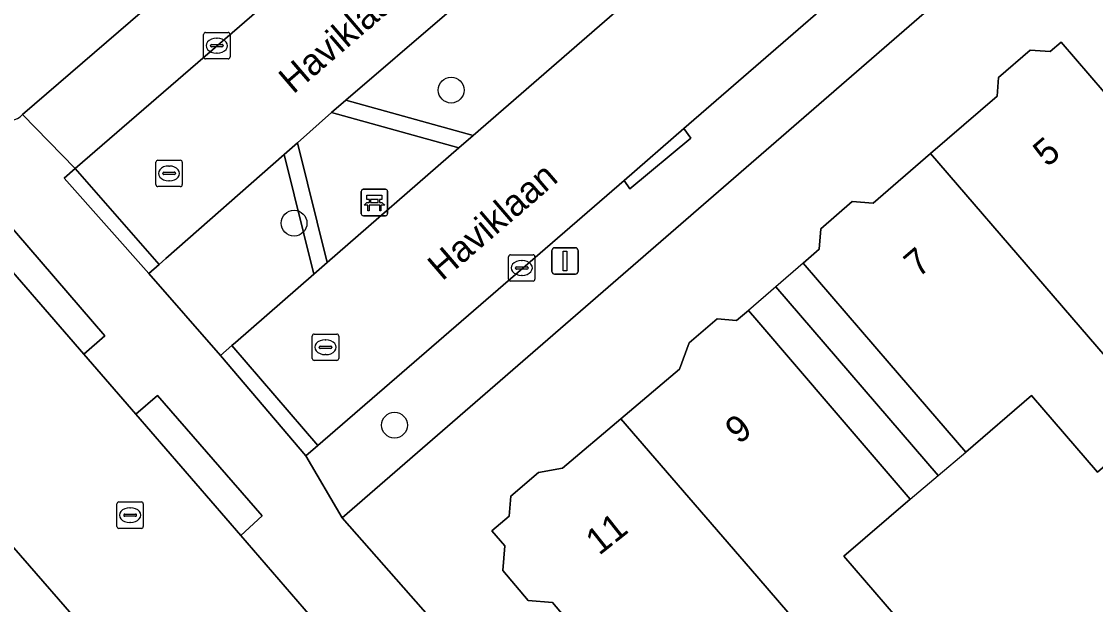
# Model space of a CAD drawing. Extents: x 161772 to 163126, y 383092 to 383917.
# Drawn here: x 162472.13 to 162512.84, y 383442.75 to 383464.84 of the extents above; entities that cross this region are included whole.
import ezdxf

# ---------------------------------------------------------------- set-up
doc = ezdxf.new("R2010")
doc.units = 0
for name, color, linetype in [('IMGEO_Bank', 7, 'Continuous'), ('IMGEO_Boom', 7, 'Continuous'), ('IMGEO_Erf', 7, 'Continuous'), ('IMGEO_Groenvoorziening', 7, 'Continuous'), ('IMGEO_Haag', 7, 'Continuous'), ('IMGEO_Kolk', 7, 'Continuous'), ('IMGEO_Lichtmast', 7, 'Continuous'), ('IMGEO_Openbare_ruimte_label', 7, 'Continuous'), ('IMGEO_Pand', 7, 'Continuous'), ('IMGEO_Pand_nummerreeks', 7, 'Continuous'), ('IMGEO_Pand_overbouw', 7, 'Continuous'), ('IMGEO_Rijbaan_lokaal_gesloten', 7, 'Continuous'), ('IMGEO_Rijbaan_lokaal_open', 7, 'Continuous'), ('IMGEO_Rioolput', 7, 'Continuous'), ('IMGEO_Voetpad_open', 7, 'Continuous')]:
    doc.layers.add(name, color=color, linetype=linetype)

msp = doc.modelspace()

# ---------------------------------------------------------------- linework, layer by layer
at = {"layer": 'IMGEO_Bank'}
for p, q in [((162485.007, 383457.556), (162485.007, 383458.397)), ((162485.007, 383458.397), (162485.007, 383457.556)), ((162485.082, 383458.481), (162485.923, 383458.481)), ((162485.923, 383458.481), (162485.082, 383458.481)), ((162486.007, 383458.406), (162486.007, 383457.565)), ((162486.007, 383457.565), (162486.007, 383458.406)), ((162485.704, 383457.879), (162485.311, 383457.879)), ((162485.316, 383457.987), (162485.316, 383458.093)), ((162485.36, 383458.093), (162485.36, 383457.987)), ((162485.648, 383458.099), (162485.366, 383458.099)), ((162485.366, 383457.981), (162485.648, 383457.981)), ((162485.654, 383457.987), (162485.654, 383458.093)), ((162485.698, 383458.093), (162485.698, 383457.987)), ((162485.932, 383457.481), (162485.091, 383457.481)), ((162485.091, 383457.481), (162485.932, 383457.481))]:
    msp.add_line(p, q, dxfattribs=at)
for points in [[(162485.31, 383458.099), (162485.224, 383458.099), (162485.224, 383458.26), (162485.787, 383458.26), (162485.787, 383458.099), (162485.704, 383458.099)], [(162485.254, 383457.879), (162485.112, 383457.879), (162485.224, 383457.981), (162485.31, 383457.981)], [(162485.304, 383457.872), (162485.304, 383457.665), (162485.261, 383457.665), (162485.261, 383457.872)], [(162485.704, 383457.981), (162485.787, 383457.981), (162485.899, 383457.879), (162485.76, 383457.879)], [(162485.754, 383457.872), (162485.754, 383457.665), (162485.71, 383457.665), (162485.71, 383457.872)]]:
    msp.add_lwpolyline(points, dxfattribs=at)
for centre, radius, start, end in [((162485.085, 383458.403), 0.0779, 92.4484, 184.2845), ((162485.085, 383458.403), 0.0779, 92.4484, 184.2845), ((162485.929, 383458.403), 0.0779, 2.4484, 94.2845), ((162485.929, 383458.403), 0.0779, 2.4484, 94.2845), ((162485.254, 383457.872), 0.00671, 2.8957, 87.1043), ((162485.311, 383457.872), 0.00671, 92.8957, 177.1043), ((162485.309, 383458.092), 0.00671, 2.8957, 87.1043), ((162485.309, 383457.988), 0.00671, 272.8957, 357.1043), ((162485.366, 383458.092), 0.00671, 92.8957, 177.1043), ((162485.366, 383457.988), 0.00671, 182.8957, 267.1043), ((162485.648, 383458.092), 0.00671, 2.8957, 87.1043), ((162485.648, 383457.988), 0.00671, 272.8957, 357.1043), ((162485.705, 383458.092), 0.00671, 92.8957, 177.1043), ((162485.705, 383457.988), 0.00671, 182.8957, 267.1043), ((162485.703, 383457.872), 0.00671, 2.8957, 87.1043), ((162485.76, 383457.872), 0.00671, 92.8957, 177.1043), ((162485.085, 383457.559), 0.0779, 182.4484, 274.2845), ((162485.085, 383457.559), 0.0779, 182.4484, 274.2845), ((162485.929, 383457.559), 0.0779, 272.4484, 4.2845), ((162485.929, 383457.559), 0.0779, 272.4484, 4.2845)]:
    msp.add_arc(centre, radius, start, end, dxfattribs=at)
at = {"layer": 'IMGEO_Boom'}
for centre in [(162488.416, 383462.239), (162482.462, 383457.198), (162486.269, 383449.545)]:
    msp.add_circle(centre, 0.489, dxfattribs=at)
at = {"layer": 'IMGEO_Erf'}
for points in [[(162515.75, 383493.665), (162525.811, 383481.917), (162522.137, 383478.766), (162516.516, 383473.945), (162512.623, 383470.605), (162484.28, 383446.041), (162500, 383428.194)], [(162472.166, 383461.31), (162503.553, 383488.334)], [(162493.383, 383441.498), (162492.261, 383442.824), (162491.335, 383442.901), (162490.37, 383444.042), (162490.448, 383444.968), (162489.96, 383445.546), (162490.609, 383446.095), (162490.673, 383446.86), (162491.723, 383447.748), (162492.631, 383447.912), (162494.852, 383449.79), (162497.077, 383451.672), (162497.436, 383452.67), (162498.5, 383453.569), (162499.229, 383453.508), (162499.686, 383453.894), (162500, 383453.528), (162502.938, 383450.1), (162505.814, 383446.742), (162503.301, 383444.577), (162505.652, 383441.85)]]:
    msp.add_lwpolyline(points, dxfattribs=at)
msp.add_lwpolyline([(162517.384, 383451.62), (162515.257, 383449.786), (162512.914, 383447.766), (162510.413, 383450.667), (162507.929, 383448.526), (162505.024, 383451.895), (162501.759, 383455.682), (162502.371, 383456.21), (162502.429, 383456.989), (162503.622, 383458.018), (162504.419, 383457.959), (162506.592, 383459.833), (162509.109, 383462.003), (162509.162, 383462.714), (162510.369, 383463.755), (162511.12, 383463.699), (162511.535, 383464.057), (162514.799, 383460.271), (162517.727, 383456.875), (162514.931, 383454.465)], close=True, dxfattribs=at)
msp.add_arc((162471.674, 383461.76), 0.667, 237.4634, 317.5318, dxfattribs=at)
at = {"layer": 'IMGEO_Groenvoorziening'}
for points in [[(162489.248, 383460.517), (162494.715, 383465.254), (162492.079, 383468.442), (162484.429, 383461.856)], [(162489.248, 383460.517), (162484.429, 383461.856), (162483.882, 383461.385), (162488.703, 383460.046)], [(162482.081, 383459.797), (162483.21, 383455.265), (162483.718, 383455.707), (162482.589, 383460.243)], [(162483.21, 383455.265), (162482.081, 383459.797), (162477.603, 383455.863), (162477.342, 383455.634), (162476.951, 383455.291), (162479.678, 383452.186), (162480.106, 383452.56), (162480.239, 383452.675)]]:
    msp.add_lwpolyline(points, close=True, dxfattribs=at)
at = {"layer": 'IMGEO_Haag'}
for points in [[(162489.248, 383460.517), (162484.429, 383461.856), (162483.882, 383461.385), (162488.703, 383460.046)], [(162482.081, 383459.797), (162483.21, 383455.265), (162483.718, 383455.707), (162482.589, 383460.243)]]:
    msp.add_lwpolyline(points, close=True, dxfattribs=at)
at = {"layer": 'IMGEO_Kolk'}
for p, q in [((162479.032, 383463.495), (162479.032, 383464.347)), ((162479.107, 383464.421), (162479.959, 383464.421)), ((162480.033, 383464.347), (162480.033, 383463.495)), ((162479.334, 383463.964), (162479.732, 383463.964)), ((162479.52, 383464.201), (162479.545, 383464.201)), ((162479.291, 383463.915), (162479.291, 383463.927)), ((162479.729, 383463.878), (162479.331, 383463.878)), ((162479.543, 383463.641), (162479.518, 383463.641)), ((162479.775, 383463.927), (162479.775, 383463.915)), ((162479.959, 383463.421), (162479.107, 383463.421)), ((162490.592, 383455.075), (162490.592, 383455.927)), ((162490.667, 383456.001), (162491.519, 383456.001)), ((162491.593, 383455.927), (162491.593, 383455.075)), ((162490.851, 383455.495), (162490.851, 383455.507)), ((162491.289, 383455.458), (162490.891, 383455.458)), ((162490.894, 383455.544), (162491.292, 383455.544)), ((162491.08, 383455.781), (162491.105, 383455.781)), ((162491.335, 383455.507), (162491.335, 383455.495)), ((162491.519, 383455.001), (162490.667, 383455.001)), ((162491.103, 383455.221), (162491.078, 383455.221))]:
    msp.add_line(p, q, dxfattribs=at)
for points in [[(162479.032, 383463.495), (162479.032, 383464.347)], [(162479.107, 383464.421), (162479.959, 383464.421)], [(162480.033, 383464.347), (162480.033, 383463.495)], [(162479.959, 383463.421), (162479.107, 383463.421)], [(162490.592, 383455.075), (162490.592, 383455.927)], [(162490.667, 383456.001), (162491.519, 383456.001)], [(162491.593, 383455.927), (162491.593, 383455.075)], [(162491.519, 383455.001), (162490.667, 383455.001)]]:
    msp.add_lwpolyline(points, dxfattribs=at)
for centre, radius, start, end in [((162479.109, 383464.345), 0.0765, 91.552, 178.448), ((162479.109, 383464.345), 0.0765, 91.552, 178.448), ((162479.957, 383464.345), 0.0765, 1.552, 88.448), ((162479.957, 383464.345), 0.0765, 1.552, 88.448), ((162479.331, 383463.924), 0.0403, 85.8775, 175.7526), ((162479.736, 383463.926), 0.0386, 1.7309, 96.639), ((162479.328, 383463.914), 0.0366, 178.938, 274.7102), ((162479.732, 383463.921), 0.043, 264.8664, 352.4533), ((162479.109, 383463.497), 0.0765, 181.552, 268.448), ((162479.109, 383463.497), 0.0765, 181.552, 268.448), ((162479.957, 383463.497), 0.0765, 271.552, 358.448), ((162479.957, 383463.497), 0.0765, 271.552, 358.448), ((162490.669, 383455.925), 0.0765, 91.552, 178.448), ((162490.669, 383455.925), 0.0765, 91.552, 178.448), ((162491.517, 383455.925), 0.0765, 1.552, 88.448), ((162491.517, 383455.925), 0.0765, 1.552, 88.448), ((162490.891, 383455.504), 0.0403, 85.8775, 175.7526), ((162490.888, 383455.494), 0.0366, 178.938, 274.7102), ((162491.292, 383455.501), 0.043, 264.8664, 352.4533), ((162491.296, 383455.506), 0.0386, 1.7309, 96.639), ((162490.669, 383455.077), 0.0765, 181.552, 268.448), ((162490.669, 383455.077), 0.0765, 181.552, 268.448), ((162491.517, 383455.077), 0.0765, 271.552, 358.448), ((162491.517, 383455.077), 0.0765, 271.552, 358.448)]:
    msp.add_arc(centre, radius, start, end, dxfattribs=at)
for centre, major_axis, ratio, start_param, end_param in [((162479.519, 383463.921), (-0.387, 0.002), 0.722429, 4.712389, 7.853982), ((162479.544, 383463.921), (-0.39, 0.002), 0.717154, 1.570796, 4.712389), ((162491.079, 383455.501), (-0.387, 0.002), 0.722429, 4.712389, 7.853982), ((162491.104, 383455.501), (-0.39, 0.002), 0.717154, 1.570796, 4.712389)]:
    msp.add_ellipse(centre, major_axis=major_axis, ratio=ratio, start_param=start_param, end_param=end_param, dxfattribs=at)
at = {"layer": 'IMGEO_Lichtmast'}
for p, q in [((162492.336, 383456.266), (162493.126, 383456.266)), ((162493.126, 383456.266), (162492.336, 383456.266)), ((162492.236, 383455.366), (162492.236, 383456.166)), ((162492.236, 383456.166), (162492.236, 383455.366)), ((162493.226, 383456.166), (162493.226, 383455.366)), ((162493.226, 383455.366), (162493.226, 383456.166)), ((162493.126, 383455.266), (162492.336, 383455.266)), ((162492.336, 383455.266), (162493.126, 383455.266))]:
    msp.add_line(p, q, dxfattribs=at)
msp.add_lwpolyline([(162492.656, 383456.141), (162492.806, 383456.141), (162492.806, 383455.391), (162492.656, 383455.391), (162492.656, 383456.141)], dxfattribs=at)
for centre, start, end in [((162492.336, 383456.166), 90, 180), ((162492.336, 383456.166), 90, 180), ((162493.126, 383456.166), 0, 90), ((162493.126, 383456.166), 360, 90), ((162492.336, 383455.366), 180, 270), ((162492.336, 383455.366), 180, 270), ((162493.126, 383455.366), 270, 0), ((162493.126, 383455.366), 270, 0)]:
    msp.add_arc(centre, 0.1, start, end, dxfattribs=at)
at = {"layer": 'IMGEO_Pand'}
for points in [[(162506.592, 383459.833), (162515.257, 383449.786), (162517.384, 383451.62), (162514.931, 383454.465), (162517.727, 383456.875), (162514.799, 383460.271), (162511.535, 383464.057), (162511.12, 383463.699), (162510.369, 383463.755), (162509.162, 383462.714), (162509.109, 383462.003)], [(162506.592, 383459.833), (162504.419, 383457.959), (162503.622, 383458.018), (162502.429, 383456.989), (162502.371, 383456.21), (162501.759, 383455.682), (162505.024, 383451.895), (162507.929, 383448.526), (162510.413, 383450.667), (162512.914, 383447.766), (162515.257, 383449.786)], [(162505.652, 383441.85), (162503.301, 383444.577), (162505.814, 383446.742), (162502.938, 383450.1), (162500, 383453.528), (162499.686, 383453.894), (162499.229, 383453.508), (162498.5, 383453.569), (162497.436, 383452.67), (162497.077, 383451.672), (162494.852, 383449.79), (162500, 383443.822), (162503.368, 383439.918)], [(162501.054, 383437.96), (162503.368, 383439.918), (162500, 383443.822), (162494.852, 383449.79), (162492.631, 383447.912), (162491.723, 383447.748), (162490.673, 383446.86), (162490.609, 383446.095), (162489.96, 383445.546), (162490.448, 383444.968), (162490.37, 383444.042), (162491.335, 383442.901), (162492.261, 383442.824), (162493.383, 383441.498), (162493.308, 383440.605), (162494.237, 383439.506), (162495.233, 383439.423), (162495.661, 383438.917), (162498.317, 383441.164), (162500, 383439.194)]]:
    msp.add_lwpolyline(points, close=True, dxfattribs=at)
at = {"layer": 'IMGEO_Pand_overbouw'}
for points in [[(162501.759, 383455.682), (162500.722, 383454.788), (162506.883, 383447.644), (162507.929, 383448.526), (162505.024, 383451.895)], [(162500.722, 383454.788), (162499.686, 383453.894), (162500, 383453.528), (162502.938, 383450.1), (162505.814, 383446.742), (162506.883, 383447.644)]]:
    msp.add_lwpolyline(points, close=True, dxfattribs=at)
at = {"layer": 'IMGEO_Rijbaan_lokaal_gesloten'}
for points in [[(162476.463, 383449.96), (162474.497, 383452.239), (162470.653, 383456.659), (162468.477, 383459.302), (162454.971, 383474.895)], [(162478.698, 383439.159), (162507.986, 383405.246), (162512.013, 383408.869), (162501.044, 383421.202), (162500.857, 383421.422), (162497.757, 383425.065), (162483.08, 383442.315), (162480.443, 383445.363), (162476.463, 383449.96)], [(162470.726, 383446.161), (162475.725, 383440.425)]]:
    msp.add_lwpolyline(points, dxfattribs=at)
at = {"layer": 'IMGEO_Rijbaan_lokaal_open'}
for points in [[(162505.962, 383486.747), (162505.412, 383486.273), (162474.164, 383459.267), (162477.342, 383455.634), (162477.603, 383455.863), (162482.081, 383459.797), (162482.589, 383460.243), (162483.882, 383461.385), (162484.429, 383461.856), (162492.079, 383468.442), (162492.534, 383468.834), (162494.915, 383470.884), (162495.446, 383471.342), (162499.291, 383474.651), (162501.671, 383476.7), (162503.097, 383477.954), (162503.605, 383478.39), (162505.793, 383480.27)], [(162508.367, 383477.045), (162504.758, 383473.878), (162504.252, 383473.434), (162502.4, 383471.911), (162501.946, 383471.518), (162500.022, 383469.851), (162499.493, 383469.393), (162495.169, 383465.647), (162494.715, 383465.254), (162489.248, 383460.517), (162488.703, 383460.046), (162483.718, 383455.707), (162483.21, 383455.265), (162480.239, 383452.675), (162480.106, 383452.56), (162483.358, 383448.776), (162494.969, 383458.808), (162497.234, 383460.784), (162506.751, 383469.027), (162511.278, 383472.984), (162514.726, 383475.933), (162505.962, 383486.747)], [(162475.725, 383440.425), (162470.726, 383446.161)]]:
    msp.add_lwpolyline(points, dxfattribs=at)
at = {"layer": 'IMGEO_Rioolput'}
for p, q in [((162477.222, 383458.657), (162477.222, 383459.509)), ((162477.297, 383459.583), (162478.149, 383459.583)), ((162478.223, 383459.509), (162478.223, 383458.657)), ((162477.481, 383459.077), (162477.481, 383459.089)), ((162477.524, 383459.126), (162477.922, 383459.126)), ((162477.71, 383459.363), (162477.735, 383459.363)), ((162477.965, 383459.089), (162477.965, 383459.077)), ((162477.919, 383459.04), (162477.521, 383459.04)), ((162477.733, 383458.803), (162477.708, 383458.803)), ((162478.149, 383458.583), (162477.297, 383458.583)), ((162483.227, 383452.997), (162484.079, 383452.997)), ((162483.152, 383452.071), (162483.152, 383452.923)), ((162483.454, 383452.54), (162483.852, 383452.54)), ((162483.64, 383452.777), (162483.665, 383452.777)), ((162484.153, 383452.923), (162484.153, 383452.071)), ((162483.411, 383452.491), (162483.411, 383452.503)), ((162483.849, 383452.454), (162483.451, 383452.454)), ((162483.663, 383452.217), (162483.638, 383452.217)), ((162483.895, 383452.503), (162483.895, 383452.491)), ((162484.079, 383451.997), (162483.227, 383451.997)), ((162475.745, 383445.71), (162475.745, 383446.562)), ((162475.82, 383446.636), (162476.672, 383446.636)), ((162476.746, 383446.562), (162476.746, 383445.71)), ((162476.004, 383446.13), (162476.004, 383446.142)), ((162476.442, 383446.093), (162476.044, 383446.093)), ((162476.047, 383446.179), (162476.445, 383446.179)), ((162476.233, 383446.416), (162476.258, 383446.416)), ((162476.488, 383446.142), (162476.488, 383446.13)), ((162476.672, 383445.636), (162475.82, 383445.636)), ((162476.256, 383445.856), (162476.231, 383445.856))]:
    msp.add_line(p, q, dxfattribs=at)
for points in [[(162477.222, 383458.657), (162477.222, 383459.509)], [(162477.297, 383459.583), (162478.149, 383459.583)], [(162478.223, 383459.509), (162478.223, 383458.657)], [(162478.149, 383458.583), (162477.297, 383458.583)], [(162483.227, 383452.997), (162484.079, 383452.997)], [(162483.152, 383452.071), (162483.152, 383452.923)], [(162484.153, 383452.923), (162484.153, 383452.071)], [(162484.079, 383451.997), (162483.227, 383451.997)], [(162475.745, 383445.71), (162475.745, 383446.562)], [(162475.82, 383446.636), (162476.672, 383446.636)], [(162476.746, 383446.562), (162476.746, 383445.71)], [(162476.672, 383445.636), (162475.82, 383445.636)]]:
    msp.add_lwpolyline(points, dxfattribs=at)
for centre, radius, start, end in [((162477.299, 383459.507), 0.0765, 91.552, 178.448), ((162477.299, 383459.507), 0.0765, 91.552, 178.448), ((162478.147, 383459.507), 0.0765, 1.552, 88.448), ((162478.147, 383459.507), 0.0765, 1.552, 88.448), ((162477.521, 383459.086), 0.0403, 85.8775, 175.7526), ((162477.518, 383459.076), 0.0366, 178.938, 274.7102), ((162477.922, 383459.083), 0.043, 264.8664, 352.4533), ((162477.926, 383459.088), 0.0386, 1.7309, 96.639), ((162477.299, 383458.659), 0.0765, 181.552, 268.448), ((162477.299, 383458.659), 0.0765, 181.552, 268.448), ((162478.147, 383458.659), 0.0765, 271.552, 358.448), ((162478.147, 383458.659), 0.0765, 271.552, 358.448), ((162483.229, 383452.921), 0.0765, 91.552, 178.448), ((162483.229, 383452.921), 0.0765, 91.552, 178.448), ((162484.077, 383452.921), 0.0765, 1.552, 88.448), ((162484.077, 383452.921), 0.0765, 1.552, 88.448), ((162483.451, 383452.5), 0.0403, 85.8775, 175.7526), ((162483.856, 383452.502), 0.0386, 1.7309, 96.639), ((162483.448, 383452.49), 0.0366, 178.938, 274.7102), ((162483.852, 383452.497), 0.043, 264.8664, 352.4533), ((162483.229, 383452.073), 0.0765, 181.552, 268.448), ((162483.229, 383452.073), 0.0765, 181.552, 268.448), ((162484.077, 383452.073), 0.0765, 271.552, 358.448), ((162484.077, 383452.073), 0.0765, 271.552, 358.448), ((162475.822, 383446.56), 0.0765, 91.552, 178.448), ((162475.822, 383446.56), 0.0765, 91.552, 178.448), ((162476.67, 383446.56), 0.0765, 1.552, 88.448), ((162476.67, 383446.56), 0.0765, 1.552, 88.448), ((162476.044, 383446.139), 0.0403, 85.8775, 175.7526), ((162476.041, 383446.129), 0.0366, 178.938, 274.7102), ((162476.445, 383446.136), 0.043, 264.8664, 352.4533), ((162476.449, 383446.141), 0.0386, 1.7309, 96.639), ((162475.822, 383445.712), 0.0765, 181.552, 268.448), ((162475.822, 383445.712), 0.0765, 181.552, 268.448), ((162476.67, 383445.712), 0.0765, 271.552, 358.448), ((162476.67, 383445.712), 0.0765, 271.552, 358.448)]:
    msp.add_arc(centre, radius, start, end, dxfattribs=at)
for centre, major_axis, ratio, start_param, end_param in [((162477.709, 383459.083), (-0.387, 0.002), 0.722429, 4.712389, 7.853982), ((162477.734, 383459.083), (-0.39, 0.002), 0.717154, 1.570796, 4.712389), ((162483.639, 383452.497), (-0.387, 0.002), 0.722429, 4.712389, 7.853982), ((162483.664, 383452.497), (-0.39, 0.002), 0.717154, 1.570796, 4.712389), ((162476.232, 383446.136), (-0.387, 0.002), 0.722429, 4.712389, 7.853982), ((162476.257, 383446.136), (-0.39, 0.002), 0.717154, 1.570796, 4.712389)]:
    msp.add_ellipse(centre, major_axis=major_axis, ratio=ratio, start_param=start_param, end_param=end_param, dxfattribs=at)
at = {"layer": 'IMGEO_Voetpad_open'}
for points in [[(162505.412, 383486.273), (162505.962, 383486.747), (162503.553, 383488.334), (162472.166, 383461.31), (162474.164, 383459.267)], [(162522.137, 383478.766), (162520.227, 383480.637), (162514.726, 383475.933), (162511.278, 383472.984), (162511.594, 383472.654), (162507.04, 383468.714), (162506.751, 383469.027), (162497.234, 383460.784), (162497.502, 383460.42), (162495.184, 383458.497), (162494.969, 383458.808), (162483.358, 383448.776), (162482.912, 383448.389), (162484.28, 383446.041), (162512.623, 383470.605), (162516.516, 383473.945)], [(162483.882, 383461.385), (162482.589, 383460.243), (162483.718, 383455.707), (162488.703, 383460.046)], [(162494.969, 383458.808), (162495.184, 383458.497), (162497.502, 383460.42), (162497.234, 383460.784)], [(162474.164, 383459.267), (162473.747, 383458.905), (162476.951, 383455.291), (162477.342, 383455.634)], [(162470.653, 383456.659), (162474.497, 383452.239), (162475.29, 383452.927), (162471.47, 383457.358)], [(162480.106, 383452.56), (162479.678, 383452.186), (162482.912, 383448.389), (162483.358, 383448.776)], [(162476.463, 383449.96), (162480.443, 383445.363), (162481.257, 383446.107), (162477.278, 383450.675)]]:
    msp.add_lwpolyline(points, close=True, dxfattribs=at)
for points in [[(162454.971, 383474.895), (162468.477, 383459.302), (162470.653, 383456.659), (162471.47, 383457.358), (162475.29, 383452.927), (162474.497, 383452.239), (162476.463, 383449.96), (162477.278, 383450.675), (162481.257, 383446.107), (162480.443, 383445.363), (162483.08, 383442.315), (162497.757, 383425.065), (162498.328, 383425.552), (162500, 383423.597), (162501.437, 383421.916), (162500.857, 383421.422), (162501.044, 383421.202)], [(162504.811, 383427.711), (162502.272, 383425.539), (162500, 383428.194), (162484.28, 383446.041), (162482.912, 383448.389), (162479.678, 383452.186), (162476.951, 383455.291), (162473.747, 383458.905), (162474.164, 383459.267), (162472.166, 383461.31)]]:
    msp.add_lwpolyline(points, dxfattribs=at)
msp.add_arc((162471.674, 383461.76), 0.667, 237.4634, 317.5318, dxfattribs=at)

# ---------------------------------------------------------------- texts
at = {"layer": 'IMGEO_Openbare_ruimte_label'}
for p in [(162482.429, 383462.063), (162488.076, 383454.984)]:
    msp.add_text('Haviklaan', height=1, rotation=40.7007, dxfattribs=at).set_placement(p)
at = {"layer": 'IMGEO_Pand_nummerreeks'}
for s, rotation, p in [('5', 40.5863, (162511.016, 383459.293)), ('7', 40.5863, (162506.128, 383455.105)), ('9', 38.4854, (162499.316, 383448.793)), ('11', 38.4854, (162494.025, 383444.587))]:
    msp.add_text(s, height=1, rotation=rotation, dxfattribs=at).set_placement(p)

doc.saveas('drawing.dxf')
